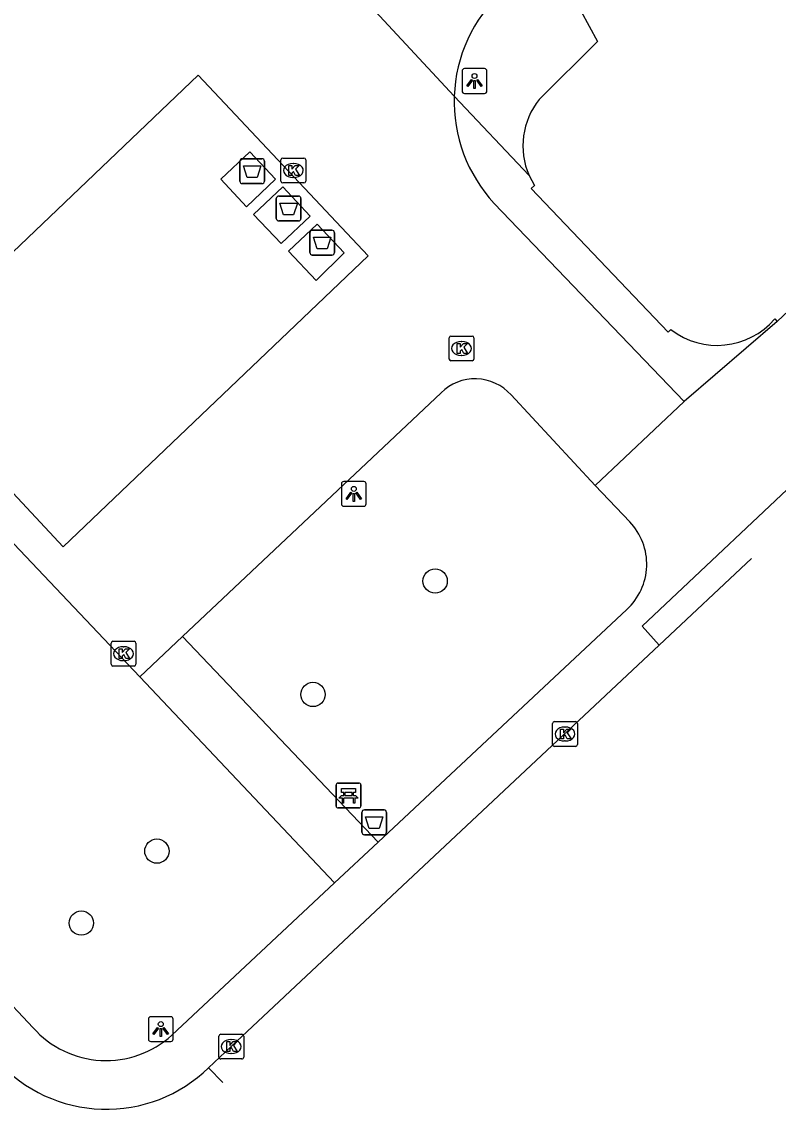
# Model space of a CAD drawing. Extents: x 162347 to 162868, y 381221 to 381813.
# Drawn here: x 162658.45 to 162688.9, y 381332.11 to 381375.9 of the extents above; entities that cross this region are included whole.
import ezdxf

# ---------------------------------------------------------------- set-up
doc = ezdxf.new("R2010")
doc.units = 0
for name, color, linetype in [('IMGEO_Afval_apart_plaats', 7, 'Continuous'), ('IMGEO_Afvalbak', 7, 'Continuous'), ('IMGEO_Bank', 7, 'Continuous'), ('IMGEO_Boom', 7, 'Continuous'), ('IMGEO_Kolk', 7, 'Continuous'), ('IMGEO_Lichtpunt', 7, 'Continuous'), ('IMGEO_Rijbaan_lokaal_gesloten', 7, 'Continuous'), ('IMGEO_Rijbaan_lokaal_open', 7, 'Continuous'), ('IMGEO_Voetpad_gesloten', 7, 'Continuous'), ('IMGEO_Voetpad_halfverhard', 7, 'Continuous'), ('IMGEO_Voetpad_open', 7, 'Continuous')]:
    doc.layers.add(name, color=color, linetype=linetype)

msp = doc.modelspace()

# ---------------------------------------------------------------- linework, layer by layer
at = {"layer": 'IMGEO_Afval_apart_plaats'}
for p, q in [((162667.228, 381369.487), (162667.228, 381370.287)), ((162667.228, 381370.287), (162667.228, 381369.487)), ((162667.328, 381370.387), (162668.118, 381370.387)), ((162668.118, 381370.387), (162667.328, 381370.387)), ((162668.218, 381370.287), (162668.218, 381369.487)), ((162668.218, 381369.487), (162668.218, 381370.287)), ((162668.118, 381369.387), (162667.328, 381369.387)), ((162667.328, 381369.387), (162668.118, 381369.387)), ((162668.696, 381367.984), (162668.696, 381368.784)), ((162668.696, 381368.784), (162668.696, 381367.984)), ((162668.796, 381368.884), (162669.586, 381368.884)), ((162669.586, 381368.884), (162668.796, 381368.884)), ((162669.686, 381368.784), (162669.686, 381367.984)), ((162669.686, 381367.984), (162669.686, 381368.784)), ((162669.586, 381367.884), (162668.796, 381367.884)), ((162668.796, 381367.884), (162669.586, 381367.884)), ((162670.045, 381366.611), (162670.045, 381367.411)), ((162670.045, 381367.411), (162670.045, 381366.611)), ((162670.145, 381367.511), (162670.935, 381367.511)), ((162670.935, 381367.511), (162670.145, 381367.511)), ((162671.035, 381367.411), (162671.035, 381366.611)), ((162671.035, 381366.611), (162671.035, 381367.411)), ((162670.935, 381366.511), (162670.145, 381366.511)), ((162670.145, 381366.511), (162670.935, 381366.511))]:
    msp.add_line(p, q, dxfattribs=at)
for points in [[(162667.371, 381370.101), (162668.075, 381370.101), (162667.926, 381369.631), (162667.52, 381369.631), (162667.371, 381370.101)], [(162668.839, 381368.598), (162669.543, 381368.598), (162669.394, 381368.128), (162668.988, 381368.128), (162668.839, 381368.598)], [(162670.188, 381367.225), (162670.892, 381367.225), (162670.743, 381366.755), (162670.337, 381366.755), (162670.188, 381367.225)]]:
    msp.add_lwpolyline(points, dxfattribs=at)
for centre, start, end in [((162667.328, 381370.287), 90, 180), ((162667.328, 381370.287), 90, 180), ((162668.118, 381370.287), 0, 90), ((162668.118, 381370.287), 360, 90), ((162667.328, 381369.487), 180, 270), ((162667.328, 381369.487), 180, 270), ((162668.118, 381369.487), 270, 0), ((162668.118, 381369.487), 270, 0), ((162668.796, 381368.784), 90, 180), ((162668.796, 381368.784), 90, 180), ((162669.586, 381368.784), 0, 90), ((162669.586, 381368.784), 360, 90), ((162668.796, 381367.984), 180, 270), ((162668.796, 381367.984), 180, 270), ((162669.586, 381367.984), 270, 0), ((162669.586, 381367.984), 270, 0), ((162670.145, 381367.411), 90, 180), ((162670.145, 381367.411), 90, 180), ((162670.935, 381367.411), 0, 90), ((162670.935, 381367.411), 360, 90), ((162670.145, 381366.611), 180, 270), ((162670.145, 381366.611), 180, 270), ((162670.935, 381366.611), 270, 0), ((162670.935, 381366.611), 270, 0)]:
    msp.add_arc(centre, 0.1, start, end, dxfattribs=at)
at = {"layer": 'IMGEO_Afvalbak'}
for p, q in [((162672.242, 381344.169), (162673.032, 381344.169)), ((162673.032, 381344.169), (162672.242, 381344.169)), ((162672.142, 381343.269), (162672.142, 381344.069)), ((162672.142, 381344.069), (162672.142, 381343.269)), ((162673.132, 381344.069), (162673.132, 381343.269)), ((162673.132, 381343.269), (162673.132, 381344.069)), ((162673.032, 381343.169), (162672.242, 381343.169)), ((162672.242, 381343.169), (162673.032, 381343.169))]:
    msp.add_line(p, q, dxfattribs=at)
msp.add_lwpolyline([(162672.285, 381343.883), (162672.989, 381343.883), (162672.84, 381343.413), (162672.434, 381343.413), (162672.285, 381343.883)], dxfattribs=at)
for centre, start, end in [((162672.242, 381344.069), 90, 180), ((162672.242, 381344.069), 90, 180), ((162673.032, 381344.069), 0, 90), ((162673.032, 381344.069), 360, 90), ((162672.242, 381343.269), 180, 270), ((162672.242, 381343.269), 180, 270), ((162673.032, 381343.269), 270, 0), ((162673.032, 381343.269), 270, 0)]:
    msp.add_arc(centre, 0.1, start, end, dxfattribs=at)
at = {"layer": 'IMGEO_Bank'}
for p, q in [((162671.103, 381344.323), (162671.103, 381345.164)), ((162671.103, 381345.164), (162671.103, 381344.323)), ((162671.178, 381345.248), (162672.019, 381345.248)), ((162672.019, 381345.248), (162671.178, 381345.248)), ((162672.103, 381345.173), (162672.103, 381344.332)), ((162672.103, 381344.332), (162672.103, 381345.173)), ((162671.8, 381344.646), (162671.407, 381344.646)), ((162671.412, 381344.754), (162671.412, 381344.86)), ((162671.456, 381344.86), (162671.456, 381344.754)), ((162671.744, 381344.866), (162671.462, 381344.866)), ((162671.462, 381344.748), (162671.744, 381344.748)), ((162671.75, 381344.754), (162671.75, 381344.86)), ((162671.794, 381344.86), (162671.794, 381344.754)), ((162672.028, 381344.248), (162671.187, 381344.248)), ((162671.187, 381344.248), (162672.028, 381344.248))]:
    msp.add_line(p, q, dxfattribs=at)
for points in [[(162671.406, 381344.866), (162671.32, 381344.866), (162671.32, 381345.027), (162671.883, 381345.027), (162671.883, 381344.866), (162671.8, 381344.866)], [(162671.35, 381344.646), (162671.208, 381344.646), (162671.32, 381344.748), (162671.406, 381344.748)], [(162671.4, 381344.639), (162671.4, 381344.432), (162671.357, 381344.432), (162671.357, 381344.639)], [(162671.8, 381344.748), (162671.883, 381344.748), (162671.995, 381344.646), (162671.856, 381344.646)], [(162671.85, 381344.639), (162671.85, 381344.432), (162671.806, 381344.432), (162671.806, 381344.639)]]:
    msp.add_lwpolyline(points, dxfattribs=at)
for centre, radius, start, end in [((162671.181, 381345.17), 0.0779, 92.4484, 184.2845), ((162671.181, 381345.17), 0.0779, 92.4484, 184.2845), ((162672.025, 381345.17), 0.0779, 2.4484, 94.2845), ((162672.025, 381345.17), 0.0779, 2.4484, 94.2845), ((162671.35, 381344.639), 0.00671, 2.8957, 87.1043), ((162671.407, 381344.639), 0.00671, 92.8957, 177.1043), ((162671.405, 381344.859), 0.00671, 2.8957, 87.1043), ((162671.405, 381344.755), 0.00671, 272.8957, 357.1043), ((162671.462, 381344.859), 0.00671, 92.8957, 177.1043), ((162671.462, 381344.755), 0.00671, 182.8957, 267.1043), ((162671.744, 381344.859), 0.00671, 2.8957, 87.1043), ((162671.744, 381344.755), 0.00671, 272.8957, 357.1043), ((162671.801, 381344.859), 0.00671, 92.8957, 177.1043), ((162671.801, 381344.755), 0.00671, 182.8957, 267.1043), ((162671.799, 381344.639), 0.00671, 2.8957, 87.1043), ((162671.856, 381344.639), 0.00671, 92.8957, 177.1043), ((162671.181, 381344.326), 0.0779, 182.4484, 274.2845), ((162671.181, 381344.326), 0.0779, 182.4484, 274.2845), ((162672.025, 381344.326), 0.0779, 272.4484, 4.2845), ((162672.025, 381344.326), 0.0779, 272.4484, 4.2845)]:
    msp.add_arc(centre, radius, start, end, dxfattribs=at)
at = {"layer": 'IMGEO_Boom'}
for centre in [(162675.089, 381353.382), (162670.172, 381348.816), (162663.889, 381342.507), (162660.847, 381339.61)]:
    msp.add_circle(centre, 0.489, dxfattribs=at)
at = {"layer": 'IMGEO_Kolk'}
for p, q in [((162668.956, 381370.416), (162669.808, 381370.416)), ((162668.881, 381369.49), (162668.881, 381370.342)), ((162669.369, 381370.196), (162669.394, 381370.196)), ((162669.882, 381370.342), (162669.882, 381369.49)), ((162669.392, 381369.636), (162669.367, 381369.636)), ((162669.808, 381369.416), (162668.956, 381369.416)), ((162675.651, 381362.323), (162675.651, 381363.175)), ((162675.726, 381363.249), (162676.578, 381363.249)), ((162676.139, 381363.029), (162676.164, 381363.029)), ((162676.652, 381363.175), (162676.652, 381362.323)), ((162676.578, 381362.249), (162675.726, 381362.249)), ((162676.162, 381362.469), (162676.137, 381362.469)), ((162662.046, 381350.033), (162662.046, 381350.885)), ((162662.121, 381350.959), (162662.973, 381350.959)), ((162662.534, 381350.739), (162662.559, 381350.739)), ((162663.047, 381350.885), (162663.047, 381350.033)), ((162662.973, 381349.959), (162662.121, 381349.959)), ((162662.557, 381350.179), (162662.532, 381350.179)), ((162679.815, 381346.797), (162679.815, 381347.649)), ((162679.89, 381347.723), (162680.742, 381347.723)), ((162680.816, 381347.649), (162680.816, 381346.797)), ((162680.303, 381347.503), (162680.328, 381347.503)), ((162680.326, 381346.943), (162680.301, 381346.943)), ((162680.742, 381346.723), (162679.89, 381346.723)), ((162666.381, 381334.211), (162666.381, 381335.063)), ((162666.456, 381335.137), (162667.308, 381335.137)), ((162667.382, 381335.063), (162667.382, 381334.211)), ((162666.869, 381334.917), (162666.894, 381334.917)), ((162667.308, 381334.137), (162666.456, 381334.137)), ((162666.892, 381334.357), (162666.867, 381334.357))]:
    msp.add_line(p, q, dxfattribs=at)
for points in [[(162668.956, 381370.416), (162669.808, 381370.416)], [(162668.881, 381369.49), (162668.881, 381370.342)], [(162669.202, 381370.116), (162669.325, 381370.116), (162669.325, 381369.965), (162669.455, 381370.116), (162669.619, 381370.116), (162669.473, 381369.965), (162669.626, 381369.716), (162669.474, 381369.716), (162669.389, 381369.88), (162669.325, 381369.813), (162669.325, 381369.716), (162669.202, 381369.716), (162669.202, 381370.116)], [(162669.882, 381370.342), (162669.882, 381369.49)], [(162669.808, 381369.416), (162668.956, 381369.416)], [(162675.651, 381362.323), (162675.651, 381363.175)], [(162675.726, 381363.249), (162676.578, 381363.249)], [(162676.652, 381363.175), (162676.652, 381362.323)], [(162675.972, 381362.949), (162676.095, 381362.949), (162676.095, 381362.798), (162676.225, 381362.949), (162676.389, 381362.949), (162676.243, 381362.798), (162676.396, 381362.549), (162676.244, 381362.549), (162676.159, 381362.713), (162676.095, 381362.646), (162676.095, 381362.549), (162675.972, 381362.549), (162675.972, 381362.949)], [(162676.578, 381362.249), (162675.726, 381362.249)], [(162662.046, 381350.033), (162662.046, 381350.885)], [(162662.121, 381350.959), (162662.973, 381350.959)], [(162663.047, 381350.885), (162663.047, 381350.033)], [(162662.367, 381350.659), (162662.49, 381350.659), (162662.49, 381350.508), (162662.62, 381350.659), (162662.784, 381350.659), (162662.638, 381350.508), (162662.791, 381350.259), (162662.639, 381350.259), (162662.554, 381350.423), (162662.49, 381350.356), (162662.49, 381350.259), (162662.367, 381350.259), (162662.367, 381350.659)], [(162662.973, 381349.959), (162662.121, 381349.959)], [(162679.815, 381346.797), (162679.815, 381347.649)], [(162679.89, 381347.723), (162680.742, 381347.723)], [(162680.816, 381347.649), (162680.816, 381346.797)], [(162680.136, 381347.423), (162680.259, 381347.423), (162680.259, 381347.272), (162680.389, 381347.423), (162680.553, 381347.423), (162680.407, 381347.272), (162680.56, 381347.023), (162680.408, 381347.023), (162680.323, 381347.187), (162680.259, 381347.12), (162680.259, 381347.023), (162680.136, 381347.023), (162680.136, 381347.423)], [(162680.742, 381346.723), (162679.89, 381346.723)], [(162666.381, 381334.211), (162666.381, 381335.063)], [(162666.456, 381335.137), (162667.308, 381335.137)], [(162667.382, 381335.063), (162667.382, 381334.211)], [(162666.702, 381334.837), (162666.825, 381334.837), (162666.825, 381334.686), (162666.955, 381334.837), (162667.119, 381334.837), (162666.973, 381334.686), (162667.126, 381334.437), (162666.974, 381334.437), (162666.889, 381334.601), (162666.825, 381334.534), (162666.825, 381334.437), (162666.702, 381334.437), (162666.702, 381334.837)], [(162667.308, 381334.137), (162666.456, 381334.137)]]:
    msp.add_lwpolyline(points, dxfattribs=at)
for centre, start, end in [((162668.958, 381370.34), 91.552, 178.448), ((162668.958, 381370.34), 91.552, 178.448), ((162669.806, 381370.34), 1.552, 88.448), ((162669.806, 381370.34), 1.552, 88.448), ((162668.958, 381369.492), 181.552, 268.448), ((162668.958, 381369.492), 181.552, 268.448), ((162669.806, 381369.492), 271.552, 358.448), ((162669.806, 381369.492), 271.552, 358.448), ((162675.728, 381363.173), 91.552, 178.448), ((162675.728, 381363.173), 91.552, 178.448), ((162676.576, 381363.173), 1.552, 88.448), ((162676.576, 381363.173), 1.552, 88.448), ((162675.728, 381362.325), 181.552, 268.448), ((162675.728, 381362.325), 181.552, 268.448), ((162676.576, 381362.325), 271.552, 358.448), ((162676.576, 381362.325), 271.552, 358.448), ((162662.123, 381350.883), 91.552, 178.448), ((162662.123, 381350.883), 91.552, 178.448), ((162662.971, 381350.883), 1.552, 88.448), ((162662.971, 381350.883), 1.552, 88.448), ((162662.123, 381350.035), 181.552, 268.448), ((162662.123, 381350.035), 181.552, 268.448), ((162662.971, 381350.035), 271.552, 358.448), ((162662.971, 381350.035), 271.552, 358.448), ((162679.892, 381347.647), 91.552, 178.448), ((162679.892, 381347.647), 91.552, 178.448), ((162680.74, 381347.647), 1.552, 88.448), ((162680.74, 381347.647), 1.552, 88.448), ((162679.892, 381346.799), 181.552, 268.448), ((162679.892, 381346.799), 181.552, 268.448), ((162680.74, 381346.799), 271.552, 358.448), ((162680.74, 381346.799), 271.552, 358.448), ((162666.458, 381335.061), 91.552, 178.448), ((162666.458, 381335.061), 91.552, 178.448), ((162667.306, 381335.061), 1.552, 88.448), ((162667.306, 381335.061), 1.552, 88.448), ((162666.458, 381334.213), 181.552, 268.448), ((162666.458, 381334.213), 181.552, 268.448), ((162667.306, 381334.213), 271.552, 358.448), ((162667.306, 381334.213), 271.552, 358.448)]:
    msp.add_arc(centre, 0.0765, start, end, dxfattribs=at)
for centre, major_axis, ratio, start_param, end_param in [((162669.368, 381369.916), (-0.387, 0.002), 0.722429, 4.712389, 7.853982), ((162669.393, 381369.916), (-0.39, 0.002), 0.717154, 1.570796, 4.712389), ((162676.138, 381362.749), (-0.387, 0.002), 0.722429, 4.712389, 7.853982), ((162676.163, 381362.749), (-0.39, 0.002), 0.717154, 1.570796, 4.712389), ((162662.533, 381350.459), (-0.387, 0.002), 0.722429, 4.712389, 7.853982), ((162662.558, 381350.459), (-0.39, 0.002), 0.717154, 1.570796, 4.712389), ((162680.302, 381347.223), (-0.387, 0.002), 0.722429, 4.712389, 7.853982), ((162680.327, 381347.223), (-0.39, 0.002), 0.717154, 1.570796, 4.712389), ((162666.868, 381334.637), (-0.387, 0.002), 0.722429, 4.712389, 7.853982), ((162666.893, 381334.637), (-0.39, 0.002), 0.717154, 1.570796, 4.712389)]:
    msp.add_ellipse(centre, major_axis=major_axis, ratio=ratio, start_param=start_param, end_param=end_param, dxfattribs=at)
at = {"layer": 'IMGEO_Lichtpunt'}
for p, q in [((162676.175, 381373.921), (162676.175, 381373.114)), ((162676.175, 381373.921), (162676.175, 381373.114)), ((162677.077, 381374.016), (162676.269, 381374.016)), ((162677.077, 381374.016), (162676.269, 381374.016)), ((162677.171, 381373.114), (162677.171, 381373.921)), ((162677.171, 381373.114), (162677.171, 381373.921)), ((162676.269, 381373.02), (162677.077, 381373.02)), ((162676.269, 381373.02), (162677.077, 381373.02)), ((162671.316, 381357.296), (162671.316, 381356.489)), ((162671.316, 381357.296), (162671.316, 381356.489)), ((162672.218, 381357.391), (162671.41, 381357.391)), ((162672.218, 381357.391), (162671.41, 381357.391)), ((162672.312, 381356.489), (162672.312, 381357.296)), ((162672.312, 381356.489), (162672.312, 381357.296)), ((162671.41, 381356.395), (162672.218, 381356.395)), ((162671.41, 381356.395), (162672.218, 381356.395)), ((162664.447, 381335.839), (162663.639, 381335.839)), ((162664.447, 381335.839), (162663.639, 381335.839)), ((162663.545, 381335.744), (162663.545, 381334.937)), ((162663.545, 381335.744), (162663.545, 381334.937)), ((162664.541, 381334.937), (162664.541, 381335.744)), ((162664.541, 381334.937), (162664.541, 381335.744)), ((162663.639, 381334.843), (162664.447, 381334.843)), ((162663.639, 381334.843), (162664.447, 381334.843))]:
    msp.add_line(p, q, dxfattribs=at)
for points in [[(162676.549, 381373.585), (162676.588, 381373.557), (162676.4, 381373.295), (162676.362, 381373.322), (162676.549, 381373.585)], [(162676.651, 381373.537), (162676.698, 381373.537), (162676.698, 381373.215), (162676.651, 381373.215), (162676.651, 381373.537)], [(162676.761, 381373.557), (162676.799, 381373.584), (162676.986, 381373.322), (162676.947, 381373.294), (162676.761, 381373.557)], [(162671.69, 381356.96), (162671.729, 381356.932), (162671.541, 381356.67), (162671.503, 381356.697), (162671.69, 381356.96)], [(162671.792, 381356.912), (162671.839, 381356.912), (162671.839, 381356.59), (162671.792, 381356.59), (162671.792, 381356.912)], [(162671.902, 381356.932), (162671.94, 381356.959), (162672.127, 381356.697), (162672.088, 381356.669), (162671.902, 381356.932)], [(162663.919, 381335.408), (162663.958, 381335.38), (162663.77, 381335.118), (162663.732, 381335.145), (162663.919, 381335.408)], [(162664.131, 381335.38), (162664.169, 381335.407), (162664.356, 381335.145), (162664.317, 381335.117), (162664.131, 381335.38)], [(162664.021, 381335.36), (162664.068, 381335.36), (162664.068, 381335.038), (162664.021, 381335.038), (162664.021, 381335.36)]]:
    msp.add_lwpolyline(points, dxfattribs=at)
for centre in [(162676.674, 381373.719), (162671.815, 381357.094), (162664.044, 381335.542)]:
    msp.add_circle(centre, 0.0994, dxfattribs=at)
for centre, start, end in [((162676.269, 381373.921), 90, 180), ((162676.269, 381373.921), 90, 180), ((162677.077, 381373.921), 0, 90), ((162677.077, 381373.921), 0, 90), ((162676.269, 381373.114), 180, 270), ((162676.269, 381373.114), 180, 270), ((162677.077, 381373.114), 270, 0), ((162677.077, 381373.114), 270, 360), ((162671.41, 381357.296), 90, 180), ((162671.41, 381357.296), 90, 180), ((162672.218, 381357.296), 0, 90), ((162672.218, 381357.296), 0, 90), ((162671.41, 381356.489), 180, 270), ((162671.41, 381356.489), 180, 270), ((162672.218, 381356.489), 270, 0), ((162672.218, 381356.489), 270, 360), ((162663.639, 381335.744), 90, 180), ((162663.639, 381335.744), 90, 180), ((162664.447, 381335.744), 0, 90), ((162664.447, 381335.744), 0, 90), ((162663.639, 381334.937), 180, 270), ((162663.639, 381334.937), 180, 270), ((162664.447, 381334.937), 270, 0), ((162664.447, 381334.937), 270, 360)]:
    msp.add_arc(centre, 0.0946, start, end, dxfattribs=at)
at = {"layer": 'IMGEO_Rijbaan_lokaal_gesloten'}
for points in [[(162684.112, 381350.806), (162687.82, 381354.287)], [(162684.112, 381350.806), (162666.882, 381334.637), (162665.972, 381333.787)], [(162665.972, 381333.787), (162666.539, 381333.186)]]:
    msp.add_lwpolyline(points, dxfattribs=at)
at = {"layer": 'IMGEO_Rijbaan_lokaal_open'}
for points in [[(162660.491, 381389.452), (162675.857, 381372.908)], [(162672.396, 381366.482), (162665.548, 381373.756), (162653.3, 381362.059), (162660.118, 381354.759), (162672.396, 381366.482)], [(162677.468, 381368.591), (162685.116, 381360.607)], [(162650.875, 381362.529), (162663.207, 381349.526)], [(162675.327, 381360.968), (162664.921, 381351.145)], [(162681.529, 381357.23), (162678.143, 381360.879)], [(162685.116, 381360.607), (162681.529, 381357.23)], [(162664.921, 381351.145), (162663.207, 381349.526)]]:
    msp.add_lwpolyline(points, dxfattribs=at)
for centre, radius, start, end in [((162681.873, 381372.696), 6.019, 132.8883, 177.9793), ((162681.871, 381372.693), 6.018, 177.9531, 222.9756), ((162676.692, 381359.571), 1.953, 42.0368, 134.3427), ((162661.852, 381338.022), 5.909, 222.1515, 314.2102)]:
    msp.add_arc(centre, radius, start, end, dxfattribs=at)
at = {"layer": 'IMGEO_Voetpad_gesloten'}
for points in [[(162666.456, 381369.56), (162667.494, 381368.457), (162668.666, 381369.561), (162667.635, 381370.669), (162666.456, 381369.56)], [(162670.052, 381368.072), (162668.954, 381369.251), (162667.784, 381368.149), (162668.888, 381366.977), (162670.052, 381368.072)], [(162670.345, 381367.757), (162669.183, 381366.663), (162670.297, 381365.48), (162671.425, 381366.596), (162670.345, 381367.757)]]:
    msp.add_lwpolyline(points, dxfattribs=at)
at = {"layer": 'IMGEO_Voetpad_halfverhard'}
for points in [[(162664.921, 381351.145), (162672.792, 381342.872)], [(162663.207, 381349.526), (162671.036, 381341.229)]]:
    msp.add_lwpolyline(points, dxfattribs=at)
at = {"layer": 'IMGEO_Voetpad_open'}
for points in [[(162753.688, 381424.95), (162734.043, 381406.444), (162730.365, 381402.935), (162730.05, 381403.284), (162718.479, 381392.369), (162718.753, 381392.02), (162688.853, 381363.831)], [(162679.612, 381378.824), (162681.623, 381375.112), (162679.276, 381372.779)], [(162678.87, 381369.719), (162675.857, 381372.908)], [(162678.87, 381369.719), (162679.09, 381369.304), (162678.958, 381369.191), (162684.474, 381363.405), (162684.58, 381363.506)], [(162688.853, 381363.831), (162685.116, 381360.607)], [(162688.76, 381363.938), (162688.853, 381363.831)], [(162690.657, 381358.379), (162683.416, 381351.564), (162684.112, 381350.806)], [(162681.529, 381357.23), (162682.924, 381355.768)], [(162682.8, 381352.237), (162672.792, 381342.872)], [(162672.792, 381342.872), (162671.036, 381341.229)], [(162671.036, 381341.229), (162664.485, 381335.098)], [(162658.907, 381335.397), (162657.461, 381336.924)]]:
    msp.add_lwpolyline(points, dxfattribs=at)
for centre, radius, start, end in [((162681.623, 381370.911), 3, 141.4833, 203.401), ((162686.442, 381365.925), 3.053, 232.4072, 319.3939), ((162681.139, 381354.063), 2.468, 312.2897, 43.6877), ((162661.843, 381337.989), 3.917, 221.4427, 312.4207)]:
    msp.add_arc(centre, radius, start, end, dxfattribs=at)

doc.saveas('drawing.dxf')
